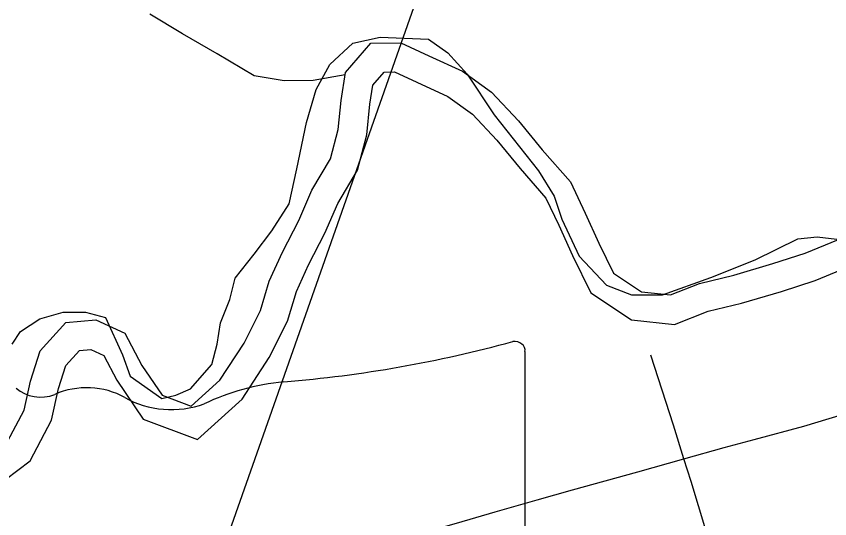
# Model space of a CAD drawing. Extents: x 0 to 34, y 0 to 22.
# Drawn here: x 28.6197 to 28.8957, y 19.0776 to 19.2479 of the extents above; entities that cross this region are included whole.
import ezdxf

# ---------------------------------------------------------------- set-up
doc = ezdxf.new("R2010")
doc.units = 0
for name, color, linetype in [('GM_X_City_Street', 7, 'Continuous'), ('GM_X_Corporation', 7, 'Continuous'), ('GM_X_Major_River', 7, 'Continuous'), ('GM_X_Minor_River', 7, 'Continuous'), ('GM_X_Rail_Line', 7, 'Continuous'), ('GM_X_State_Shield', 7, 'Continuous')]:
    doc.layers.add(name, color=color, linetype=linetype)

msp = doc.modelspace()

# ---------------------------------------------------------------- linework, layer by layer
at = {"layer": 'GM_X_City_Street'}
for points in [[(28.86329, 19.04118), (28.85893, 19.05614), (28.8486, 19.09023), (28.84619, 19.09792), (28.84263, 19.10934), (28.83494, 19.13309)], [(28.71924, 19.06201), (28.74098, 19.06818), (28.75827, 19.07306), (28.76902, 19.0761), (28.78213, 19.07993), (28.79645, 19.08406), (28.8084, 19.08742), (28.83055, 19.09352), (28.84619, 19.09792), (28.85984, 19.10175), (28.87003, 19.10447), (28.88683, 19.10904), (28.90408, 19.11422)]]:
    msp.add_lwpolyline(points, dxfattribs=at)
at = {"layer": 'GM_X_Corporation'}
msp.add_lwpolyline([(28.6183, 19.13679), (28.62119, 19.1411), (28.62767, 19.14543), (28.63561, 19.1476), (28.64318, 19.1476), (28.65003, 19.14579), (28.65579, 19.13318), (28.65831, 19.12597), (28.66913, 19.1184), (28.67381, 19.11948), (28.67886, 19.12164), (28.68606, 19.12993), (28.68787, 19.13678), (28.68895, 19.14399), (28.69219, 19.15192), (28.69399, 19.15912), (28.70046, 19.16729), (28.70637, 19.17517), (28.71228, 19.18435), (28.7149, 19.19616), (28.71818, 19.21191), (28.72146, 19.22306), (28.72606, 19.23159), (28.73393, 19.23881), (28.74312, 19.24078), (28.75952, 19.24012), (28.76608, 19.23553), (28.77265, 19.22831), (28.78183, 19.21453), (28.79692, 19.19551), (28.80217, 19.18697), (28.8048, 19.1791), (28.8107, 19.16664), (28.81988, 19.15679), (28.82841, 19.15351), (28.83892, 19.15351), (28.85532, 19.15942), (28.87041, 19.16532), (28.88485, 19.17254), (28.89141, 19.17319), (28.9019, 19.17188)], dxfattribs=at)
at = {"layer": 'GM_X_Major_River'}
for points in [[(28.61679, 19.10376), (28.62237, 19.11443), (28.62455, 19.1243), (28.62786, 19.13457), (28.63648, 19.14413), (28.64667, 19.14499), (28.65654, 19.14055), (28.66231, 19.12962), (28.6692, 19.11947), (28.67906, 19.11578), (28.68881, 19.1246), (28.69702, 19.13719), (28.70259, 19.14823), (28.70553, 19.15811), (28.70998, 19.16801), (28.71556, 19.17868), (28.72001, 19.18895), (28.72634, 19.19963), (28.7289, 19.20951), (28.72995, 19.21937), (28.73137, 19.22886), (28.73998, 19.2388), (28.75019, 19.23891), (28.75968, 19.23446), (28.77106, 19.22927), (28.78095, 19.22218), (28.79011, 19.21242), (28.79814, 19.20266), (28.80768, 19.19177), (28.81269, 19.18121), (28.81731, 19.17103), (28.82232, 19.16086), (28.83182, 19.15452), (28.84166, 19.15348), (28.85145, 19.15737), (28.86315, 19.16015), (28.87634, 19.16408), (28.88728, 19.1676), (28.89858, 19.17227)], [(28.61175, 19.08779), (28.62446, 19.09721), (28.63169, 19.11103), (28.63405, 19.12172), (28.63658, 19.12955), (28.64118, 19.13466), (28.64496, 19.13498), (28.64942, 19.13297), (28.65387, 19.12455), (28.66282, 19.11136), (28.68122, 19.10448), (28.69635, 19.11816), (28.70555, 19.13227), (28.71177, 19.14459), (28.71477, 19.15468), (28.71883, 19.16372), (28.72444, 19.17444), (28.72878, 19.18448), (28.73551, 19.19581), (28.7386, 19.20775), (28.7397, 19.21812), (28.74067, 19.22457), (28.74452, 19.22901), (28.74805, 19.22905), (28.75555, 19.22554), (28.76612, 19.22073), (28.77444, 19.21475), (28.78272, 19.20593), (28.79064, 19.1963), (28.79939, 19.18632), (28.80377, 19.17708), (28.80843, 19.16683), (28.81466, 19.15415), (28.82838, 19.14499), (28.84304, 19.14345), (28.85442, 19.14798), (28.86569, 19.15065), (28.87926, 19.15469), (28.89067, 19.15837), (28.89981, 19.16214)], [(28.61175, 19.08779), (28.62446, 19.09721), (28.63169, 19.11103), (28.63405, 19.12172), (28.63658, 19.12955), (28.64118, 19.13466), (28.64496, 19.13498), (28.64942, 19.13297), (28.65387, 19.12455), (28.66282, 19.11136), (28.68122, 19.10448), (28.69635, 19.11816), (28.70555, 19.13227), (28.71177, 19.14459), (28.71477, 19.15468), (28.71883, 19.16372), (28.72444, 19.17444), (28.72878, 19.18448), (28.73551, 19.19581), (28.7386, 19.20775), (28.7397, 19.21812), (28.74067, 19.22457), (28.74452, 19.22901), (28.74805, 19.22905), (28.75555, 19.22554), (28.76612, 19.22073), (28.77444, 19.21475), (28.78272, 19.20593), (28.79064, 19.1963), (28.79939, 19.18632), (28.80377, 19.17708), (28.80843, 19.16683), (28.81466, 19.15415), (28.82838, 19.14499), (28.84304, 19.14345), (28.85442, 19.14798), (28.86569, 19.15065), (28.87926, 19.15469), (28.89067, 19.15837), (28.89981, 19.16214)]]:
    msp.add_lwpolyline(points, dxfattribs=at)
at = {"layer": 'GM_X_Minor_River'}
msp.add_lwpolyline([(28.73126, 19.22807), (28.72044, 19.22609), (28.71061, 19.22598), (28.70039, 19.22777), (28.68785, 19.23522), (28.67607, 19.24191), (28.66505, 19.24862)], dxfattribs=at)
at = {"layer": 'GM_X_Rail_Line'}
msp.add_lwpolyline([(28.57814, 18.60703), (28.60418, 18.74902), (28.61958, 18.83835), (28.64832, 18.94411), (28.68557, 19.05497), (28.76329, 19.27575), (28.85149, 19.51339)], dxfattribs=at)
at = {"layer": 'GM_X_State_Shield'}
msp.add_line((28.7923, 19.02964), (28.7923, 19.13433), dxfattribs=at)
for centre, major_axis, start_param, end_param in [((28.6749, 19.4022), (0.34952, 0), 4.814394, 5.042369), ((28.78864, 19.13476), (0.00367, 0), 6.141152, 7.989035), ((28.64361, 19.10426), (0.02221, 0), 0.950623, 2.079405), ((28.71948, 19.06825), (0.07032, 0), 1.699011, 2.107814), ((28.62793, 19.12739), (0.01068, 0), 3.836095, 5.185415), ((28.67229, 19.13599), (0.02672, 0), 4.081561, 5.145723)]:
    msp.add_ellipse(centre, major_axis=major_axis, ratio=0.8, start_param=start_param, end_param=end_param, dxfattribs=at)

doc.saveas('drawing.dxf')
